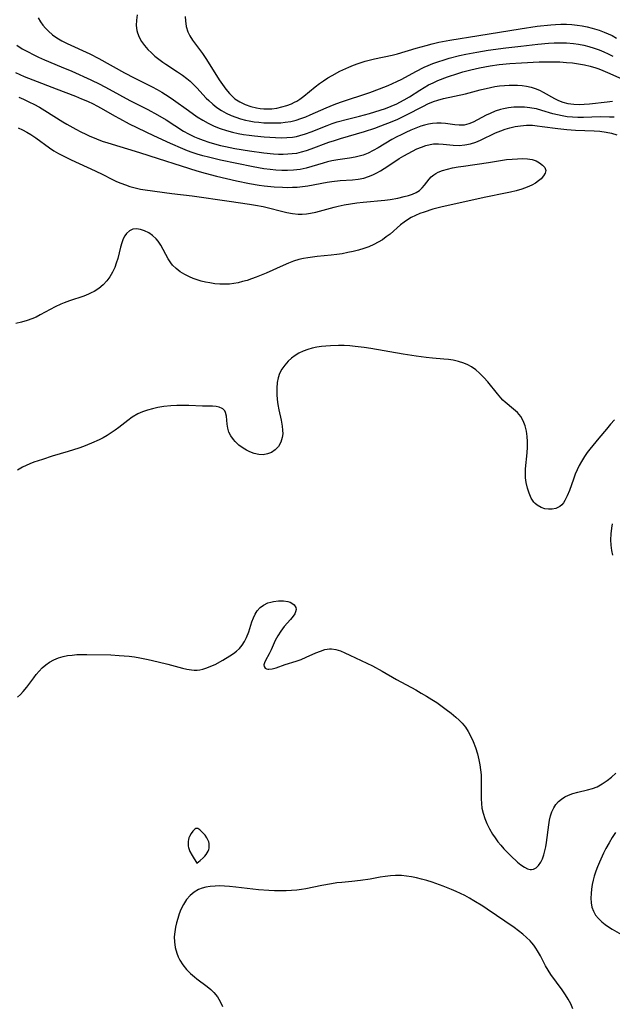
# Model space of a CAD drawing. Header units: inches. Extents: x 1073367 to 1082519, y 1569854 to 1574957.
# Tile 441 of 565: x 1078256 to 1078432, y 1573805 to 1574098. Entities that reach past the tile are written whole.
import ezdxf

# ---------------------------------------------------------------- set-up
doc = ezdxf.new("R2010")
doc.units = ezdxf.units.IN
doc.header["$MEASUREMENT"] = 0
doc.layers.add('CGG_CurvaNivelLidar_v1', color=7, linetype='Continuous', lineweight=30, true_color=0x008008)

msp = doc.modelspace()

# ---------------------------------------------------------------- linework, layer by layer
at = {"layer": 'CGG_CurvaNivelLidar_v1'}
for points in [[(1078290.7596, 1574099.4334, 72.5), (1078290.5631, 1574097.8456, 72.5), (1078290.5412, 1574096.2816, 72.5), (1078290.7271, 1574094.7617, 72.5), (1078290.9006, 1574094.0646, 72.5), (1078291.4179, 1574092.7371, 72.5), (1078292.1321, 1574091.4714, 72.5), (1078293.0038, 1574090.263, 72.5), (1078294.0038, 1574089.111, 72.5), (1078295.0156, 1574088.1037, 72.5), (1078296.0991, 1574087.1409, 72.5), (1078297.2398, 1574086.22, 72.5), (1078298.427, 1574085.3404, 72.5), (1078299.3013, 1574084.7352, 72.5), (1078302.8453, 1574082.4428, 72.5), (1078304.2434, 1574081.4996, 72.5), (1078305.5879, 1574080.4959, 72.5), (1078306.5437, 1574079.6894, 72.5), (1078307.4564, 1574078.8369, 72.5), (1078308.5261, 1574077.7383, 72.5), (1078311.3401, 1574074.6862, 72.5), (1078312.1076, 1574073.9205, 72.5), (1078313.2893, 1574072.8578, 72.5), (1078314.5377, 1574071.8759, 72.5), (1078315.8519, 1574070.9861, 72.5), (1078317.2952, 1574070.1682, 72.5), (1078318.8019, 1574069.4657, 72.5), (1078320.1693, 1574068.9441, 72.5), (1078321.5707, 1574068.5028, 72.5), (1078322.9989, 1574068.1349, 72.5), (1078324.1436, 1574067.8927, 72.5), (1078325.5653, 1574067.6471, 72.5), (1078326.9976, 1574067.4583, 72.5), (1078328.4368, 1574067.3294, 72.5), (1078330.2978, 1574067.2562, 72.5), (1078332.1564, 1574067.2768, 72.5), (1078333.4918, 1574067.347, 72.5), (1078334.8189, 1574067.4731, 72.5), (1078336.4833, 1574067.7316, 72.5), (1078338.1217, 1574068.112, 72.5), (1078339.5305, 1574068.5511, 72.5), (1078340.9194, 1574069.069, 72.5), (1078342.2949, 1574069.6424, 72.5), (1078346.9723, 1574071.7524, 72.5), (1078349.4074, 1574072.7595, 72.5), (1078351.2313, 1574073.4237, 72.5), (1078360.0455, 1574076.3495, 72.5), (1078362.8792, 1574077.3859, 72.5), (1078365.4521, 1574078.4053, 72.5), (1078366.7706, 1574078.9701, 72.5), (1078368.0676, 1574079.574, 72.5), (1078369.5293, 1574080.3254, 72.5), (1078373.6801, 1574082.5677, 72.5), (1078376.1887, 1574083.8301, 72.5), (1078377.344, 1574084.3587, 72.5), (1078378.7304, 1574084.9338, 72.5), (1078379.9074, 1574085.3741, 72.5), (1078382.3687, 1574086.1874, 72.5), (1078383.6505, 1574086.5642, 72.5), (1078386.7236, 1574087.3457, 72.5), (1078388.5186, 1574087.7348, 72.5), (1078391.7904, 1574088.3534, 72.5), (1078395.213, 1574088.9111, 72.5), (1078400.4349, 1574089.6204, 72.5), (1078404.9565, 1574090.1407, 72.5), (1078409.9766, 1574090.6616, 72.5), (1078413.1657, 1574090.9525, 72.5), (1078414.8726, 1574091.0688, 72.5), (1078416.5743, 1574091.1278, 72.5), (1078418.4809, 1574091.0935, 72.5), (1078420.5624, 1574090.9063, 72.5), (1078422.1134, 1574090.6705, 72.5), (1078423.6521, 1574090.3625, 72.5), (1078425.1759, 1574089.9875, 72.5), (1078426.6926, 1574089.5416, 72.5), (1078428.1847, 1574089.0183, 72.5), (1078429.5621, 1574088.4479, 72.5), (1078430.9161, 1574087.8131, 72.5), (1078432.2505, 1574087.1278, 72.5)], [(1078261.3052, 1574098.4995, 72), (1078262.0257, 1574097.3811, 72), (1078262.7452, 1574096.3966, 72), (1078263.5374, 1574095.4435, 72), (1078264.4111, 1574094.5409, 72), (1078265.6086, 1574093.5198, 72), (1078266.9187, 1574092.595, 72), (1078268.414, 1574091.7028, 72), (1078270.0255, 1574090.8656, 72), (1078276.6828, 1574087.7901, 72), (1078279.3676, 1574086.4352, 72), (1078287.0171, 1574082.17, 72), (1078289.8974, 1574080.6726, 72), (1078295.2445, 1574077.9861, 72), (1078296.7142, 1574077.2058, 72), (1078298.1618, 1574076.3915, 72), (1078300.314, 1574075.0578, 72), (1078301.595, 1574074.1819, 72), (1078306.0449, 1574070.9615, 72), (1078308.6754, 1574069.1371, 72), (1078310.2978, 1574068.1161, 72), (1078311.9651, 1574067.1846, 72), (1078313.7197, 1574066.3502, 72), (1078315.5222, 1574065.6239, 72), (1078317.3628, 1574064.9967, 72), (1078319.2031, 1574064.4813, 72), (1078320.8151, 1574064.1241, 72), (1078322.4444, 1574063.833, 72), (1078324.0855, 1574063.5926, 72), (1078325.7338, 1574063.3919, 72), (1078328.5429, 1574063.1215, 72), (1078330.2517, 1574062.9973, 72), (1078331.9537, 1574062.9138, 72), (1078333.6454, 1574062.8859, 72), (1078335.3226, 1574062.9332, 72), (1078336.98, 1574063.081, 72), (1078338.1973, 1574063.275, 72), (1078339.1942, 1574063.4992, 72), (1078340.9052, 1574064.0054, 72), (1078342.5386, 1574064.5943, 72), (1078347.3004, 1574066.5092, 72), (1078348.8293, 1574067.0727, 72), (1078350.3151, 1574067.556, 72), (1078353.3375, 1574068.3978, 72), (1078356.9372, 1574069.3036, 72), (1078359.9402, 1574070.1115, 72), (1078363.0779, 1574071.0642, 72), (1078364.7036, 1574071.6153, 72), (1078366.3027, 1574072.2218, 72), (1078368.0619, 1574072.9956, 72), (1078368.9422, 1574073.4362, 72), (1078370.2183, 1574074.1414, 72), (1078371.7721, 1574075.0863, 72), (1078374.8487, 1574077.0402, 72), (1078376.1623, 1574077.8248, 72), (1078377.5006, 1574078.5653, 72), (1078378.8678, 1574079.2491, 72), (1078380.241, 1574079.8573, 72), (1078383.1297, 1574080.9784, 72), (1078386.1584, 1574082.0087, 72), (1078387.6938, 1574082.4737, 72), (1078390.0529, 1574083.1055, 72), (1078392.6398, 1574083.6849, 72), (1078395.8333, 1574084.2585, 72), (1078398.5124, 1574084.6321, 72), (1078401.6099, 1574084.944, 72), (1078405.1538, 1574085.1907, 72), (1078410.3847, 1574085.4253, 72), (1078413.4647, 1574085.4631, 72), (1078416.531, 1574085.3992, 72), (1078418.4583, 1574085.2876, 72), (1078420.2769, 1574085.1055, 72), (1078422.056, 1574084.8566, 72), (1078423.8179, 1574084.5382, 72), (1078425.557, 1574084.1426, 72), (1078427.2661, 1574083.6563, 72), (1078428.1194, 1574083.3687, 72), (1078429.3292, 1574082.904, 72), (1078430.7442, 1574082.2937, 72), (1078434.9744, 1574080.371, 72)], [(1078305.061, 1574098.9747, 73), (1078305.1572, 1574097.6499, 73), (1078305.417, 1574095.9816, 73), (1078305.888, 1574094.4023, 73), (1078306.5004, 1574093.1312, 73), (1078307.2652, 1574091.9141, 73), (1078310.2492, 1574087.8766, 73), (1078311.2377, 1574086.4654, 73), (1078311.9629, 1574085.3507, 73), (1078315.1826, 1574080.1062, 73), (1078316.1356, 1574078.6738, 73), (1078317.1392, 1574077.3058, 73), (1078318.2144, 1574076.0324, 73), (1078319.3875, 1574074.8914, 73), (1078319.8939, 1574074.4792, 73), (1078321.3429, 1574073.5209, 73), (1078322.9088, 1574072.7496, 73), (1078324.5604, 1574072.1506, 73), (1078326.2732, 1574071.7245, 73), (1078327.3484, 1574071.5539, 73), (1078328.4344, 1574071.4556, 73), (1078329.6376, 1574071.4331, 73), (1078330.8415, 1574071.4977, 73), (1078332.3508, 1574071.6983, 73), (1078333.8404, 1574072.0197, 73), (1078335.2994, 1574072.4536, 73), (1078336.7154, 1574072.9994, 73), (1078337.6389, 1574073.4345, 73), (1078338.2444, 1574073.762, 73), (1078339.1869, 1574074.3446, 73), (1078340.373, 1574075.204, 73), (1078343.7535, 1574078.0059, 73), (1078345.0354, 1574078.9806, 73), (1078346.2559, 1574079.8348, 73), (1078347.5138, 1574080.6492, 73), (1078348.8073, 1574081.4178, 73), (1078351.1059, 1574082.6293, 73), (1078353.7868, 1574083.8685, 73), (1078355.1559, 1574084.4335, 73), (1078356.5439, 1574084.9494, 73), (1078358.601, 1574085.5972, 73), (1078361.3451, 1574086.2897, 73), (1078366.6251, 1574087.4707, 73), (1078368.2291, 1574087.8728, 73), (1078373.7944, 1574089.5296, 73), (1078376.7329, 1574090.3525, 73), (1078378.5884, 1574090.8241, 73), (1078380.4797, 1574091.2469, 73), (1078383.8486, 1574091.8713, 73), (1078392.3795, 1574093.2395, 73), (1078404.7185, 1574095.2958, 73), (1078409.7579, 1574096.0128, 73), (1078413.8064, 1574096.4717, 73), (1078415.2099, 1574096.5789, 73), (1078416.8622, 1574096.6474, 73), (1078418.5107, 1574096.6399, 73), (1078420.1207, 1574096.5472, 73), (1078421.7223, 1574096.3724, 73), (1078423.1992, 1574096.1404, 73), (1078424.6645, 1574095.8462, 73), (1078426.1159, 1574095.4927, 73), (1078428.2673, 1574094.8431, 73), (1078429.6838, 1574094.314, 73), (1078430.8753, 1574093.7992, 73), (1078432.05, 1574093.2381, 73), (1078433.4159, 1574092.5326, 73)], [(1078254.9744, 1574090.3986, 71.5), (1078256.6356, 1574089.3534, 71.5), (1078258.3446, 1574088.3751, 71.5), (1078259.8628, 1574087.5838, 71.5), (1078261.4088, 1574086.844, 71.5), (1078263.2509, 1574086.0347, 71.5), (1078268.2337, 1574083.9854, 71.5), (1078271.3377, 1574082.6544, 71.5), (1078276.989, 1574080.0965, 71.5), (1078279.6904, 1574078.7862, 71.5), (1078282.4273, 1574077.3576, 71.5), (1078288.6529, 1574073.946, 71.5), (1078293.936, 1574071.2377, 71.5), (1078296.8799, 1574069.6575, 71.5), (1078299.3766, 1574068.1749, 71.5), (1078304.6249, 1574064.8615, 71.5), (1078306.091, 1574064.0249, 71.5), (1078307.8547, 1574063.1411, 71.5), (1078308.8056, 1574062.7237, 71.5), (1078310.3998, 1574062.1068, 71.5), (1078312.1047, 1574061.5351, 71.5), (1078313.8359, 1574061.0259, 71.5), (1078315.5879, 1574060.5704, 71.5), (1078317.0478, 1574060.2309, 71.5), (1078319.8853, 1574059.6547, 71.5), (1078324.2099, 1574058.9362, 71.5), (1078328.4797, 1574058.3671, 71.5), (1078331.3641, 1574058.1082, 71.5), (1078332.799, 1574058.0352, 71.5), (1078334.2068, 1574058.011, 71.5), (1078335.5665, 1574058.0431, 71.5), (1078336.9146, 1574058.1427, 71.5), (1078338.2482, 1574058.3255, 71.5), (1078339.7146, 1574058.64, 71.5), (1078341.164, 1574059.0507, 71.5), (1078342.6013, 1574059.5316, 71.5), (1078347.8325, 1574061.5146, 71.5), (1078349.5045, 1574062.0928, 71.5), (1078351.272, 1574062.6481, 71.5), (1078358.4036, 1574064.7122, 71.5), (1078361.51, 1574065.7525, 71.5), (1078363.2477, 1574066.3923, 71.5), (1078366.6386, 1574067.7312, 71.5), (1078368.2857, 1574068.4372, 71.5), (1078370.738, 1574069.5921, 71.5), (1078375.9205, 1574072.2676, 71.5), (1078377.2538, 1574072.9073, 71.5), (1078378.9431, 1574073.6159, 71.5), (1078380.2514, 1574074.0632, 71.5), (1078381.9106, 1574074.5256, 71.5), (1078388.4278, 1574075.9742, 71.5), (1078392.8715, 1574077.1007, 71.5), (1078395.8699, 1574077.8055, 71.5), (1078397.231, 1574078.0669, 71.5), (1078398.594, 1574078.2767, 71.5), (1078400.0362, 1574078.4311, 71.5), (1078401.4751, 1574078.5158, 71.5), (1078402.9056, 1574078.5309, 71.5), (1078403.8994, 1574078.4981, 71.5), (1078405.2885, 1574078.3855, 71.5), (1078406.6527, 1574078.1861, 71.5), (1078407.9838, 1574077.8859, 71.5), (1078409.225, 1574077.4916, 71.5), (1078410.4254, 1574077.0049, 71.5), (1078411.5821, 1574076.4403, 71.5), (1078414.9101, 1574074.5401, 71.5), (1078416.1344, 1574073.946, 71.5), (1078417.4048, 1574073.4558, 71.5), (1078418.9448, 1574073.049, 71.5), (1078420.7327, 1574072.8212, 71.5), (1078422.2304, 1574072.7822, 71.5), (1078423.7536, 1574072.8402, 71.5), (1078425.2965, 1574072.966, 71.5), (1078430.6284, 1574073.5769, 71.5), (1078432.188, 1574073.732, 71.5)], [(1078432.7067, 1574068.9514, 71), (1078431.3137, 1574069.0187, 71), (1078428.5215, 1574069.0575, 71), (1078423.5695, 1574068.9283, 71), (1078421.8873, 1574068.9201, 71), (1078420.2626, 1574068.9751, 71), (1078418.6526, 1574069.1217, 71), (1078417.2298, 1574069.3491, 71), (1078415.8217, 1574069.6547, 71), (1078414.4281, 1574070.0199, 71), (1078411.1742, 1574070.9888, 71), (1078409.5474, 1574071.4271, 71), (1078408.1638, 1574071.7168, 71), (1078407.5559, 1574071.8117, 71), (1078405.9841, 1574071.9695, 71), (1078404.4058, 1574072.0129, 71), (1078402.8309, 1574071.9475, 71), (1078401.27, 1574071.7725, 71), (1078399.7347, 1574071.4805, 71), (1078398.8758, 1574071.257, 71), (1078397.3201, 1574070.736, 71), (1078395.8123, 1574070.1125, 71), (1078394.5917, 1574069.5426, 71), (1078390.7357, 1574067.5495, 71), (1078389.4291, 1574067.0004, 71), (1078388.1108, 1574066.6552, 71), (1078386.5899, 1574066.5756, 71), (1078385.2574, 1574066.6925, 71), (1078382.4931, 1574067.0894, 71), (1078381.2139, 1574067.2073, 71), (1078379.9152, 1574067.2348, 71), (1078378.6076, 1574067.1414, 71), (1078377.4529, 1574066.9395, 71), (1078376.2969, 1574066.6425, 71), (1078375.1368, 1574066.2735, 71), (1078373.675, 1574065.7375, 71), (1078372.2088, 1574065.1353, 71), (1078370.7446, 1574064.4772, 71), (1078369.2885, 1574063.7693, 71), (1078368.0025, 1574063.0997, 71), (1078366.591, 1574062.3166, 71), (1078362.4387, 1574059.8884, 71), (1078360.9797, 1574059.0696, 71), (1078359.5082, 1574058.3298, 71), (1078358.0039, 1574057.718, 71), (1078356.8356, 1574057.3664, 71), (1078355.6437, 1574057.0987, 71), (1078353.9304, 1574056.8213, 71), (1078350.4656, 1574056.3293, 71), (1078348.7374, 1574055.9961, 71), (1078347.4389, 1574055.6786, 71), (1078346.1446, 1574055.3186, 71), (1078342.7796, 1574054.3231, 71), (1078341.0861, 1574053.864, 71), (1078339.2714, 1574053.467, 71), (1078338.326, 1574053.3182, 71), (1078337.2574, 1574053.2032, 71), (1078335.5407, 1574053.1203, 71), (1078333.8102, 1574053.1387, 71), (1078332.0707, 1574053.2394, 71), (1078330.3261, 1574053.4096, 71), (1078328.4613, 1574053.6597, 71), (1078325.293, 1574054.2189, 71), (1078315.5586, 1574056.251, 71), (1078312.0127, 1574057.0637, 71), (1078310.3155, 1574057.5073, 71), (1078308.6339, 1574057.9999, 71), (1078307.2053, 1574058.4691, 71), (1078305.7907, 1574058.9791, 71), (1078304.39, 1574059.5272, 71), (1078300.7198, 1574061.1296, 71), (1078295.71, 1574063.4577, 71), (1078288.557, 1574066.9462, 71), (1078285.599, 1574068.4729, 71), (1078284.1424, 1574069.269, 71), (1078280.1958, 1574071.5404, 71), (1078278.8687, 1574072.2707, 71), (1078277.8223, 1574072.8097, 71), (1078276.0837, 1574073.6258, 71), (1078274.3129, 1574074.3836, 71), (1078272.5203, 1574075.1055, 71), (1078266.8176, 1574077.3254, 71), (1078259.9138, 1574079.9652, 71), (1078257.2959, 1574081.0183, 71), (1078254.6961, 1574082.1661, 71)], [(1078255.6014, 1574074.9, 70.5), (1078256.9836, 1574074.3183, 70.5), (1078258.7857, 1574073.4962, 70.5), (1078260.0264, 1574072.8747, 70.5), (1078261.7188, 1574071.9482, 70.5), (1078263.381, 1574070.9658, 70.5), (1078268.6776, 1574067.6283, 70.5), (1078269.897, 1574066.8936, 70.5), (1078272.5637, 1574065.38, 70.5), (1078274.015, 1574064.6127, 70.5), (1078275.4855, 1574063.886, 70.5), (1078276.5583, 1574063.3931, 70.5), (1078278.6677, 1574062.5204, 70.5), (1078280.4035, 1574061.8902, 70.5), (1078282.0398, 1574061.3454, 70.5), (1078291.4765, 1574058.4786, 70.5), (1078297.0056, 1574056.7253, 70.5), (1078303.8495, 1574054.4886, 70.5), (1078308.5625, 1574053.0544, 70.5), (1078310.9807, 1574052.3809, 70.5), (1078314.4239, 1574051.4903, 70.5), (1078320.3253, 1574050.1054, 70.5), (1078324.2224, 1574049.2858, 70.5), (1078327.1019, 1574048.7922, 70.5), (1078328.5463, 1574048.5908, 70.5), (1078331.5292, 1574048.2804, 70.5), (1078334.0607, 1574048.1353, 70.5), (1078335.5224, 1574048.1082, 70.5), (1078336.9793, 1574048.1306, 70.5), (1078338.4297, 1574048.2122, 70.5), (1078340.014, 1574048.3779, 70.5), (1078341.5875, 1574048.609, 70.5), (1078347.2768, 1574049.6837, 70.5), (1078348.6645, 1574049.8908, 70.5), (1078351.1491, 1574050.1207, 70.5), (1078354.819, 1574050.3544, 70.5), (1078356.52, 1574050.5598, 70.5), (1078358.1891, 1574050.8953, 70.5), (1078359.5818, 1574051.3158, 70.5), (1078360.933, 1574051.8626, 70.5), (1078362.0678, 1574052.4343, 70.5), (1078363.1764, 1574053.0764, 70.5), (1078364.2694, 1574053.7664, 70.5), (1078367.7098, 1574056.0415, 70.5), (1078368.7679, 1574056.709, 70.5), (1078370.077, 1574057.491, 70.5), (1078371.3975, 1574058.2314, 70.5), (1078372.7229, 1574058.9263, 70.5), (1078374.0236, 1574059.5553, 70.5), (1078375.3259, 1574060.1111, 70.5), (1078376.6325, 1574060.567, 70.5), (1078377.9465, 1574060.8912, 70.5), (1078378.9712, 1574061.0287, 70.5), (1078380.4125, 1574061.0561, 70.5), (1078381.8656, 1574060.9571, 70.5), (1078384.8103, 1574060.6673, 70.5), (1078386.5574, 1574060.6109, 70.5), (1078388.3054, 1574060.7269, 70.5), (1078389.9181, 1574061.0325, 70.5), (1078391.5016, 1574061.5184, 70.5), (1078392.9396, 1574062.1093, 70.5), (1078397.4202, 1574064.3189, 70.5), (1078398.9558, 1574064.973, 70.5), (1078400.2647, 1574065.4299, 70.5), (1078401.6015, 1574065.8122, 70.5), (1078403.1969, 1574066.1709, 70.5), (1078404.8127, 1574066.4258, 70.5), (1078406.5846, 1574066.5709, 70.5), (1078408.362, 1574066.5667, 70.5), (1078409.8183, 1574066.4492, 70.5), (1078411.2785, 1574066.2647, 70.5), (1078415.9335, 1574065.5881, 70.5), (1078418.597, 1574065.2861, 70.5), (1078421.2236, 1574065.1355, 70.5), (1078426.7713, 1574064.9507, 70.5), (1078428.4412, 1574064.8148, 70.5), (1078430.2772, 1574064.5504, 70.5), (1078431.908, 1574064.1922, 70.5), (1078433.5091, 1574063.7235, 70.5)], [(1078255.3949, 1574065.8509, 70), (1078256.6786, 1574065.2393, 70), (1078257.9337, 1574064.5779, 70), (1078259.1508, 1574063.8557, 70), (1078260.6285, 1574062.8706, 70), (1078264.7534, 1574059.8606, 70), (1078266.0473, 1574059.0189, 70), (1078267.38, 1574058.2268, 70), (1078268.7448, 1574057.4784, 70), (1078271.1621, 1574056.2751, 70), (1078278.3139, 1574053.0782, 70), (1078280.5447, 1574051.9757, 70), (1078283.2581, 1574050.5677, 70), (1078284.6305, 1574049.9047, 70), (1078285.9458, 1574049.3358, 70), (1078287.2835, 1574048.8243, 70), (1078288.6407, 1574048.3716, 70), (1078290.2178, 1574047.9297, 70), (1078291.8148, 1574047.5773, 70), (1078293.1999, 1574047.3467, 70), (1078301.0648, 1574046.2922, 70), (1078307.1209, 1574045.5972, 70), (1078318.2097, 1574043.9651, 70), (1078324.2312, 1574043.1578, 70), (1078326.0436, 1574042.868, 70), (1078328.3256, 1574042.4181, 70), (1078335.2808, 1574040.6798, 70), (1078336.9674, 1574040.3499, 70), (1078338.6518, 1574040.1675, 70), (1078339.896, 1574040.1654, 70), (1078341.1441, 1574040.2668, 70), (1078342.3939, 1574040.4549, 70), (1078343.9513, 1574040.7862, 70), (1078349.3703, 1574042.245, 70), (1078350.5417, 1574042.5343, 70), (1078352.3851, 1574042.9189, 70), (1078354.2504, 1574043.2328, 70), (1078356.1288, 1574043.4912, 70), (1078358.0117, 1574043.7067, 70), (1078364.4515, 1574044.2919, 70), (1078366.0759, 1574044.4857, 70), (1078368.2923, 1574044.8771, 70), (1078370.2353, 1574045.353, 70), (1078371.5081, 1574045.7129, 70), (1078372.7044, 1574046.1201, 70), (1078373.7983, 1574046.6101, 70), (1078374.7593, 1574047.222, 70), (1078375.5431, 1574047.9512, 70), (1078376.238, 1574048.7789, 70), (1078377.6184, 1574050.5229, 70), (1078378.2837, 1574051.2107, 70), (1078379.0323, 1574051.8345, 70), (1078379.6511, 1574052.2443, 70), (1078380.2882, 1574052.5883, 70), (1078381.6312, 1574053.1395, 70), (1078383.0911, 1574053.5738, 70), (1078384.6396, 1574053.9227, 70), (1078386.2534, 1574054.2121, 70), (1078387.9139, 1574054.4636, 70), (1078395.2899, 1574055.484, 70), (1078400.6904, 1574056.3579, 70), (1078402.3706, 1574056.542, 70), (1078403.9062, 1574056.6344, 70), (1078405.3875, 1574056.6553, 70), (1078406.9016, 1574056.5915, 70), (1078408.296, 1574056.3718, 70), (1078409.4824, 1574055.9636, 70), (1078410.5191, 1574055.4068, 70), (1078411.4054, 1574054.7354, 70), (1078412.0327, 1574053.99, 70), (1078412.3057, 1574053.1801, 70), (1078412.1668, 1574052.366, 70), (1078411.6952, 1574051.5276, 70), (1078410.9598, 1574050.6917, 70), (1078410.1732, 1574050.0085, 70), (1078409.2589, 1574049.3636, 70), (1078408.233, 1574048.7759, 70), (1078406.8007, 1574048.1355, 70), (1078405.2513, 1574047.591, 70), (1078403.5662, 1574047.1057, 70), (1078401.8207, 1574046.6794, 70), (1078400.3925, 1574046.37, 70), (1078394.5397, 1574045.2172, 70), (1078381.5176, 1574042.3419, 70), (1078378.7176, 1574041.5991, 70), (1078376.1595, 1574040.7799, 70), (1078374.8411, 1574040.2975, 70), (1078373.5613, 1574039.7644, 70), (1078372.3313, 1574039.1568, 70), (1078371.226, 1574038.499, 70), (1078370.1704, 1574037.7693, 70), (1078369.1599, 1574036.9835, 70), (1078366.0199, 1574034.2337, 70), (1078364.9038, 1574033.355, 70), (1078363.7233, 1574032.5379, 70), (1078362.4848, 1574031.7866, 70), (1078361.1926, 1574031.1085, 70), (1078359.7295, 1574030.4621, 70), (1078358.2159, 1574029.9075, 70), (1078356.6699, 1574029.441, 70), (1078355.093, 1574029.0437, 70), (1078353.494, 1574028.7003, 70), (1078351.8153, 1574028.3894, 70), (1078350.171, 1574028.1302, 70), (1078348.5202, 1574027.9171, 70), (1078344.3121, 1574027.5177, 70), (1078341.6074, 1574027.2013, 70), (1078340.2404, 1574026.9687, 70), (1078338.8946, 1574026.658, 70), (1078337.3474, 1574026.1736, 70), (1078335.821, 1574025.5899, 70), (1078334.2161, 1574024.9069, 70), (1078329.1999, 1574022.6472, 70), (1078326.1977, 1574021.4127, 70), (1078324.8548, 1574020.9184, 70), (1078323.5028, 1574020.4673, 70), (1078322.1411, 1574020.0717, 70), (1078320.8576, 1574019.7639, 70), (1078319.5663, 1574019.5261, 70), (1078318.2686, 1574019.3693, 70), (1078316.8156, 1574019.301, 70), (1078315.3617, 1574019.3361, 70), (1078313.9126, 1574019.4647, 70), (1078312.41, 1574019.6901, 70), (1078311.1293, 1574019.9481, 70), (1078309.8656, 1574020.2627, 70), (1078308.6255, 1574020.6357, 70), (1078307.4806, 1574021.0453, 70), (1078306.3689, 1574021.51, 70), (1078304.9463, 1574022.2177, 70), (1078303.6146, 1574023.0281, 70), (1078302.3988, 1574023.9509, 70), (1078301.331, 1574025.0026, 70), (1078300.8262, 1574025.6316, 70), (1078299.9945, 1574026.9081, 70), (1078297.8407, 1574030.9368, 70), (1078297.0254, 1574032.1592, 70), (1078296.4624, 1574032.8243, 70), (1078295.4043, 1574033.7953, 70), (1078294.2441, 1574034.5911, 70), (1078293.0275, 1574035.2045, 70), (1078291.798, 1574035.6142, 70), (1078290.596, 1574035.7825, 70), (1078289.4664, 1574035.6472, 70), (1078288.4956, 1574035.1836, 70), (1078287.6615, 1574034.4227, 70), (1078287.1266, 1574033.6581, 70), (1078286.6776, 1574032.7698, 70), (1078286.2377, 1574031.6027, 70), (1078285.8624, 1574030.3393, 70), (1078285.0039, 1574026.9894, 70), (1078284.6021, 1574025.6189, 70), (1078284.1186, 1574024.2745, 70), (1078283.4705, 1574022.8759, 70), (1078282.6898, 1574021.554, 70), (1078281.7759, 1574020.3296, 70), (1078280.6365, 1574019.138, 70), (1078279.3604, 1574018.0878, 70), (1078277.9667, 1574017.1848, 70), (1078277.1376, 1574016.7457, 70), (1078276.2806, 1574016.3508, 70), (1078274.9085, 1574015.8086, 70), (1078270.6437, 1574014.3719, 70), (1078269.0666, 1574013.7842, 70), (1078268.0649, 1574013.3628, 70), (1078266.4014, 1574012.5693, 70), (1078261.9751, 1574010.1802, 70), (1078260.7167, 1574009.5557, 70), (1078259.4346, 1574008.9862, 70), (1078258.1243, 1574008.4883, 70), (1078256.4384, 1574007.9829, 70), (1078254.7128, 1574007.5911, 70)], [(1078432.8174, 1573978.996, 70.5), (1078431.5478, 1573977.6588, 70.5), (1078430.351, 1573976.2372, 70.5), (1078428.1572, 1573973.5273, 70.5), (1078425.4575, 1573970.308, 70.5), (1078424.6179, 1573969.2343, 70.5), (1078423.8343, 1573968.1214, 70.5), (1078422.9298, 1573966.6131, 70.5), (1078422.2801, 1573965.3754, 70.5), (1078421.6802, 1573964.1088, 70.5), (1078421.1294, 1573962.8221, 70.5), (1078420.5654, 1573961.3569, 70.5), (1078419.3584, 1573957.9368, 70.5), (1078418.7323, 1573956.3577, 70.5), (1078418.0207, 1573954.947, 70.5), (1078417.5611, 1573954.2558, 70.5), (1078417.0718, 1573953.6832, 70.5), (1078416.5253, 1573953.2142, 70.5), (1078415.3244, 1573952.6348, 70.5), (1078414.2605, 1573952.4187, 70.5), (1078413.1453, 1573952.3933, 70.5), (1078412.0212, 1573952.5544, 70.5), (1078410.9305, 1573952.9091, 70.5), (1078409.7906, 1573953.5647, 70.5), (1078409.2163, 1573954.0587, 70.5), (1078408.7755, 1573954.5433, 70.5), (1078408.0073, 1573955.6913, 70.5), (1078407.3518, 1573957.1308, 70.5), (1078406.859, 1573958.7093, 70.5), (1078406.5124, 1573960.3781, 70.5), (1078406.3422, 1573961.7189, 70.5), (1078406.2757, 1573963.0803, 70.5), (1078406.3157, 1573964.3651, 70.5), (1078406.7591, 1573969.1209, 70.5), (1078406.8803, 1573970.8468, 70.5), (1078406.911, 1573972.5491, 70.5), (1078406.8242, 1573974.0141, 70.5), (1078406.5838, 1573975.6459, 70.5), (1078406.1924, 1573977.2026, 70.5), (1078405.633, 1573978.6528, 70.5), (1078404.8765, 1573979.9582, 70.5), (1078403.8819, 1573981.1171, 70.5), (1078402.7283, 1573982.1632, 70.5), (1078400.2533, 1573984.2357, 70.5), (1078399.613, 1573984.8425, 70.5), (1078398.9506, 1573985.5354, 70.5), (1078397.9757, 1573986.6719, 70.5), (1078395.1289, 1573990.2744, 70.5), (1078393.9383, 1573991.6204, 70.5), (1078392.6619, 1573992.8711, 70.5), (1078391.4947, 1573993.8371, 70.5), (1078390.2634, 1573994.6957, 70.5), (1078389.1362, 1573995.3473, 70.5), (1078387.9575, 1573995.8823, 70.5), (1078386.4138, 1573996.3631, 70.5), (1078384.798, 1573996.6894, 70.5), (1078383.4135, 1573996.8851, 70.5), (1078382.0008, 1573997.0359, 70.5), (1078378.608, 1573997.3277, 70.5), (1078376.7603, 1573997.5201, 70.5), (1078373.8232, 1573997.9008, 70.5), (1078369.9521, 1573998.5028, 70.5), (1078360.291, 1574000.2108, 70.5), (1078358.3442, 1574000.5026, 70.5), (1078355.6729, 1574000.8169, 70.5), (1078354.0191, 1574000.9531, 70.5), (1078352.3666, 1574001.0427, 70.5), (1078350.7186, 1574001.0827, 70.5), (1078348.2947, 1574001.0306, 70.5), (1078346.953, 1574000.927, 70.5), (1078345.6252, 1574000.7698, 70.5), (1078344.2374, 1574000.5464, 70.5), (1078342.8771, 1574000.2569, 70.5), (1078341.5537, 1573999.8886, 70.5), (1078340.1906, 1573999.391, 70.5), (1078338.8976, 1573998.7756, 70.5), (1078337.7491, 1573998.0755, 70.5), (1078336.6812, 1573997.2748, 70.5), (1078335.6987, 1573996.387, 70.5), (1078334.696, 1573995.2801, 70.5), (1078333.8413, 1573994.0756, 70.5), (1078333.169, 1573992.7706, 70.5), (1078332.7388, 1573991.4867, 70.5), (1078332.4635, 1573990.1335, 70.5), (1078332.2965, 1573988.356, 70.5), (1078332.2997, 1573986.5309, 70.5), (1078332.4103, 1573985.0608, 70.5), (1078332.6084, 1573983.5917, 70.5), (1078332.9101, 1573982.0044, 70.5), (1078333.5992, 1573978.8982, 70.5), (1078333.9341, 1573977.0763, 70.5), (1078334.0655, 1573975.9133, 70.5), (1078334.0911, 1573974.7921, 70.5), (1078333.9769, 1573973.7237, 70.5), (1078333.5299, 1573972.3176, 70.5), (1078332.7906, 1573971.0736, 70.5), (1078331.808, 1573970.034, 70.5), (1078330.753, 1573969.3185, 70.5), (1078329.5744, 1573968.8321, 70.5), (1078328.311, 1573968.6068, 70.5), (1078326.9875, 1573968.6707, 70.5), (1078325.6425, 1573968.9823, 70.5), (1078324.3049, 1573969.4922, 70.5), (1078323.3222, 1573969.983, 70.5), (1078322.3712, 1573970.5508, 70.5), (1078321.08, 1573971.4844, 70.5), (1078319.9235, 1573972.5354, 70.5), (1078319.4117, 1573973.1014, 70.5), (1078318.6319, 1573974.1848, 70.5), (1078318.0852, 1573975.3027, 70.5), (1078317.7368, 1573976.4579, 70.5), (1078317.555, 1573977.7209, 70.5), (1078317.3875, 1573980.0725, 70.5), (1078317.1209, 1573981.1849, 70.5), (1078316.899, 1573981.6199, 70.5), (1078316.5914, 1573981.9914, 70.5), (1078316.3014, 1573982.2261, 70.5), (1078316.051, 1573982.3783, 70.5), (1078315.225, 1573982.706, 70.5), (1078314.2512, 1573982.9111, 70.5), (1078313.166, 1573983.0179, 70.5), (1078310.2017, 1573983.0736, 70.5), (1078306.1237, 1573983.2341, 70.5), (1078304.3722, 1573983.2477, 70.5), (1078302.5924, 1573983.2142, 70.5), (1078300.8006, 1573983.1231, 70.5), (1078298.7537, 1573982.927, 70.5), (1078296.9035, 1573982.6378, 70.5), (1078295.352, 1573982.3027, 70.5), (1078293.8342, 1573981.8798, 70.5), (1078292.3616, 1573981.3576, 70.5), (1078290.9483, 1573980.7185, 70.5), (1078289.3374, 1573979.7726, 70.5), (1078287.9964, 1573978.809, 70.5), (1078285.3794, 1573976.7346, 70.5), (1078284.2588, 1573975.8931, 70.5), (1078283.1041, 1573975.0878, 70.5), (1078281.9142, 1573974.3278, 70.5), (1078280.722, 1573973.6412, 70.5), (1078279.496, 1573973.0111, 70.5), (1078277.2568, 1573972.0223, 70.5), (1078274.8587, 1573971.0916, 70.5), (1078273.4498, 1573970.5878, 70.5), (1078270.2475, 1573969.5422, 70.5), (1078265.5418, 1573968.1457, 70.5), (1078262.6017, 1573967.2317, 70.5), (1078260.067, 1573966.3461, 70.5), (1078258.8314, 1573965.8616, 70.5), (1078257.7343, 1573965.3891, 70.5), (1078256.6665, 1573964.8785, 70.5), (1078255.1763, 1573964.0647, 70.5)], [(1078432.2515, 1573938.7016, 71), (1078431.9764, 1573940.1028, 71), (1078431.7805, 1573941.7016, 71), (1078431.7125, 1573943.3211, 71), (1078431.7913, 1573945.0585, 71), (1078432, 1573946.8019, 71), (1078432.2216, 1573948.0868, 71)], [(1078255.1784, 1573896.5235, 71), (1078256.0842, 1573897.3407, 71), (1078256.9365, 1573898.1985, 71), (1078258.0243, 1573899.5059, 71), (1078260.0298, 1573902.2887, 71), (1078260.7239, 1573903.2019, 71), (1078261.6205, 1573904.2488, 71), (1078262.5904, 1573905.2275, 71), (1078263.6337, 1573906.1223, 71), (1078264.7534, 1573906.9127, 71), (1078266.0186, 1573907.6119, 71), (1078267.3587, 1573908.1744, 71), (1078268.7604, 1573908.6002, 71), (1078270.0795, 1573908.8692, 71), (1078271.4313, 1573909.0475, 71), (1078272.8076, 1573909.1593, 71), (1078274.4642, 1573909.2262, 71), (1078275.79, 1573909.227, 71), (1078282.944, 1573909.052, 71), (1078285.3985, 1573908.9396, 71), (1078286.9236, 1573908.8324, 71), (1078288.4452, 1573908.6807, 71), (1078290.0137, 1573908.466, 71), (1078291.5759, 1573908.202, 71), (1078294.0747, 1573907.7064, 71), (1078297.0117, 1573907.0449, 71), (1078299.947, 1573906.3296, 71), (1078304.2379, 1573905.1704, 71), (1078305.6057, 1573904.84, 71), (1078306.9411, 1573904.6025, 71), (1078307.7503, 1573904.5226, 71), (1078308.6093, 1573904.5153, 71), (1078309.4603, 1573904.6073, 71), (1078310.3523, 1573904.8012, 71), (1078311.5561, 1573905.1881, 71), (1078312.7566, 1573905.6845, 71), (1078313.9531, 1573906.26, 71), (1078316.2449, 1573907.5042, 71), (1078318.3886, 1573908.7916, 71), (1078319.4113, 1573909.4643, 71), (1078320.3724, 1573910.1834, 71), (1078321.2459, 1573910.9845, 71), (1078322.0697, 1573911.9765, 71), (1078322.7717, 1573913.0789, 71), (1078323.3627, 1573914.2641, 71), (1078323.9929, 1573915.9023, 71), (1078324.9511, 1573918.9218, 71), (1078325.3844, 1573920.1007, 71), (1078325.9018, 1573921.2077, 71), (1078326.5392, 1573922.2094, 71), (1078327.3951, 1573923.1398, 71), (1078328.4016, 1573923.8966, 71), (1078329.6639, 1573924.5259, 71), (1078330.5157, 1573924.8082, 71), (1078331.3907, 1573925.0071, 71), (1078332.8753, 1573925.1705, 71), (1078334.3168, 1573925.1387, 71), (1078335.6412, 1573924.9199, 71), (1078336.2652, 1573924.7263, 71), (1078336.8191, 1573924.473, 71), (1078337.5112, 1573923.945, 71), (1078337.9733, 1573923.1535, 71), (1078338.0494, 1573922.5539, 71), (1078337.9404, 1573921.9264, 71), (1078337.6483, 1573921.2789, 71), (1078337.21, 1573920.6183, 71), (1078336.4174, 1573919.641, 71), (1078334.555, 1573917.4768, 71), (1078333.5637, 1573916.1584, 71), (1078332.6548, 1573914.763, 71), (1078331.8657, 1573913.3276, 71), (1078330.6331, 1573910.5725, 71), (1078330.0502, 1573909.3973, 71), (1078328.9576, 1573907.3907, 71), (1078328.6349, 1573906.7294, 71), (1078328.4763, 1573906.1485, 71), (1078328.5584, 1573905.5831, 71), (1078328.8976, 1573905.1363, 71), (1078329.2858, 1573904.9251, 71), (1078329.628, 1573904.8426, 71), (1078329.9826, 1573904.8195, 71), (1078330.9131, 1573904.9249, 71), (1078332.1012, 1573905.2506, 71), (1078334.8277, 1573906.1895, 71), (1078338.0596, 1573907.1855, 71), (1078339.5758, 1573907.7461, 71), (1078341.0843, 1573908.3757, 71), (1078343.9573, 1573909.665, 71), (1078345.3164, 1573910.2256, 71), (1078346.6532, 1573910.6514, 71), (1078347.9738, 1573910.8655, 71), (1078348.3714, 1573910.8754, 71), (1078348.5807, 1573910.8691, 71), (1078349.9072, 1573910.6678, 71), (1078351.2485, 1573910.2476, 71), (1078352.6148, 1573909.6815, 71), (1078354.018, 1573909.0331, 71), (1078360.766, 1573905.82, 71), (1078363.6539, 1573904.2822, 71), (1078367.9107, 1573901.7996, 71), (1078373.7062, 1573898.6573, 71), (1078375.3222, 1573897.7403, 71), (1078376.9071, 1573896.7945, 71), (1078378.4572, 1573895.8281, 71), (1078379.8882, 1573894.8866, 71), (1078382.7439, 1573892.8225, 71), (1078384.185, 1573891.7376, 71), (1078385.5768, 1573890.6111, 71), (1078386.5818, 1573889.7056, 71), (1078387.5126, 1573888.7354, 71), (1078388.4284, 1573887.5702, 71), (1078389.2414, 1573886.3156, 71), (1078389.967, 1573884.9899, 71), (1078390.7491, 1573883.2907, 71), (1078391.4235, 1573881.5099, 71), (1078391.993, 1573879.6787, 71), (1078392.4498, 1573877.8586, 71), (1078392.7372, 1573876.4024, 71), (1078392.9536, 1573874.9344, 71), (1078393.0907, 1573873.4581, 71), (1078393.1452, 1573871.9373, 71), (1078393.0952, 1573867.695, 71), (1078393.1078, 1573866.2921, 71), (1078393.1842, 1573864.9018, 71), (1078393.3572, 1573863.5292, 71), (1078393.7055, 1573861.9827, 71), (1078394.1969, 1573860.4653, 71), (1078394.8072, 1573858.9774, 71), (1078395.5978, 1573857.3733, 71), (1078396.4947, 1573855.8153, 71), (1078397.2585, 1573854.6436, 71), (1078398.0795, 1573853.5144, 71), (1078398.9266, 1573852.4705, 71), (1078399.9034, 1573851.3793, 71), (1078400.9092, 1573850.3402, 71), (1078401.9241, 1573849.3511, 71), (1078403.9535, 1573847.4798, 71), (1078404.968, 1573846.6246, 71), (1078405.9612, 1573845.9214, 71), (1078406.9399, 1573845.4347, 71), (1078407.67, 1573845.255, 71), (1078408.1363, 1573845.2396, 71), (1078408.6451, 1573845.3253, 71), (1078409.4994, 1573845.7538, 71), (1078410.2142, 1573846.4691, 71), (1078410.8265, 1573847.4183, 71), (1078411.3227, 1573848.4774, 71), (1078411.7459, 1573849.6587, 71), (1078412.0698, 1573850.8165, 71), (1078412.3389, 1573852.0318, 71), (1078412.5563, 1573853.2876, 71), (1078413.203, 1573858.5316, 71), (1078413.433, 1573859.8858, 71), (1078413.7368, 1573861.1913, 71), (1078414.1487, 1573862.4285, 71), (1078414.6862, 1573863.5543, 71), (1078415.3576, 1573864.5789, 71), (1078416.1614, 1573865.4843, 71), (1078417.034, 1573866.2105, 71), (1078418.0038, 1573866.8234, 71), (1078419.052, 1573867.3305, 71), (1078420.4122, 1573867.8208, 71), (1078421.8329, 1573868.2164, 71), (1078424.7676, 1573868.9354, 71), (1078426.2087, 1573869.3568, 71), (1078427.6061, 1573869.8941, 71), (1078429.1459, 1573870.7149, 71), (1078430.6095, 1573871.7175, 71), (1078431.8977, 1573872.761, 71), (1078433.1389, 1573873.8964, 71)], [(1078433.0368, 1573856.2768, 71.5), (1078432.0787, 1573854.765, 71.5), (1078431.1649, 1573853.2261, 71.5), (1078430.225, 1573851.5092, 71.5), (1078429.5385, 1573850.1581, 71.5), (1078428.2718, 1573847.4206, 71.5), (1078427.7135, 1573846.0804, 71.5), (1078427.2084, 1573844.7312, 71.5), (1078426.7422, 1573843.2659, 71.5), (1078426.4217, 1573842.0474, 71.5), (1078426.1632, 1573840.8292, 71.5), (1078425.9478, 1573839.4437, 71.5), (1078425.8191, 1573838.0757, 71.5), (1078425.7815, 1573836.7368, 71.5), (1078425.8547, 1573835.3804, 71.5), (1078426.0819, 1573834.0826, 71.5), (1078426.5056, 1573832.8547, 71.5), (1078427.1306, 1573831.7211, 71.5), (1078427.9891, 1573830.6558, 71.5), (1078429.0163, 1573829.6889, 71.5), (1078429.9866, 1573828.9275, 71.5), (1078431.0252, 1573828.2093, 71.5), (1078432.1149, 1573827.5266, 71.5), (1078434.8713, 1573825.9334, 71.5)], [(1078420.3405, 1573803.872, 71.5), (1078419.7454, 1573805.3549, 71.5), (1078419.0226, 1573806.6929, 71.5), (1078418.228, 1573807.9826, 71.5), (1078417.197, 1573809.524, 71.5), (1078413.8877, 1573814.0743, 71.5), (1078413.06, 1573815.3258, 71.5), (1078412.2947, 1573816.6086, 71.5), (1078410.7319, 1573819.5881, 71.5), (1078409.921, 1573821.048, 71.5), (1078409.3735, 1573821.9137, 71.5), (1078408.7762, 1573822.7464, 71.5), (1078408.1976, 1573823.4535, 71.5), (1078407.6785, 1573824.0222, 71.5), (1078406.6294, 1573825.0419, 71.5), (1078405.5067, 1573826.0075, 71.5), (1078404.2332, 1573827.0047, 71.5), (1078402.9132, 1573827.9687, 71.5), (1078394.8558, 1573833.4828, 71.5), (1078393.5711, 1573834.3387, 71.5), (1078390.951, 1573835.9808, 71.5), (1078389.6375, 1573836.7518, 71.5), (1078388.3035, 1573837.4854, 71.5), (1078386.9981, 1573838.1447, 71.5), (1078385.6716, 1573838.7626, 71.5), (1078384.3278, 1573839.344, 71.5), (1078381.808, 1573840.3349, 71.5), (1078378.5433, 1573841.466, 71.5), (1078376.9202, 1573841.9653, 71.5), (1078375.4103, 1573842.3899, 71.5), (1078373.897, 1573842.7672, 71.5), (1078372.38, 1573843.0831, 71.5), (1078370.9093, 1573843.3139, 71.5), (1078369.435, 1573843.4545, 71.5), (1078368.5415, 1573843.4878, 71.5), (1078367.627, 1573843.4783, 71.5), (1078366.111, 1573843.3761, 71.5), (1078364.5957, 1573843.1902, 71.5), (1078363.0992, 1573842.9504, 71.5), (1078360.099, 1573842.4076, 71.5), (1078357.2429, 1573841.9608, 71.5), (1078354.6109, 1573841.6748, 71.5), (1078351.675, 1573841.4092, 71.5), (1078350.2084, 1573841.2501, 71.5), (1078348.5899, 1573841.0247, 71.5), (1078345.7675, 1573840.5093, 71.5), (1078340.9994, 1573839.5497, 71.5), (1078339.6623, 1573839.3228, 71.5), (1078338.3187, 1573839.138, 71.5), (1078336.7029, 1573838.9864, 71.5), (1078335.0773, 1573838.9028, 71.5), (1078333.4443, 1573838.8764, 71.5), (1078331.6555, 1573838.9034, 71.5), (1078330.0044, 1573838.9745, 71.5), (1078326.8836, 1573839.2238, 71.5), (1078320.1384, 1573840.0481, 71.5), (1078318.2182, 1573840.2359, 71.5), (1078316.7959, 1573840.3274, 71.5), (1078315.3912, 1573840.3659, 71.5), (1078313.9563, 1573840.3375, 71.5), (1078312.5587, 1573840.2236, 71.5), (1078311.2114, 1573840.0037, 71.5), (1078310.1164, 1573839.7137, 71.5), (1078309.0814, 1573839.3078, 71.5), (1078307.7505, 1573838.5182, 71.5), (1078306.5605, 1573837.5048, 71.5), (1078305.5166, 1573836.3049, 71.5), (1078304.5896, 1573834.8824, 71.5), (1078303.8159, 1573833.33, 71.5), (1078303.3067, 1573832.047, 71.5), (1078302.8706, 1573830.7249, 71.5), (1078302.4978, 1573829.379, 71.5), (1078302.1959, 1573828.0649, 71.5), (1078301.9701, 1573826.7454, 71.5), (1078301.8366, 1573825.2633, 71.5), (1078301.8591, 1573823.7899, 71.5), (1078302.1195, 1573822.0592, 71.5), (1078302.6034, 1573820.3732, 71.5), (1078303.0202, 1573819.3182, 71.5), (1078303.5218, 1573818.2986, 71.5), (1078304.4111, 1573816.8875, 71.5), (1078305.4575, 1573815.5704, 71.5), (1078306.6305, 1573814.3499, 71.5), (1078307.8229, 1573813.2951, 71.5), (1078308.5159, 1573812.7384, 71.5), (1078311.6201, 1573810.4283, 71.5), (1078312.6682, 1573809.5909, 71.5), (1078313.6281, 1573808.6868, 71.5), (1078314.6601, 1573807.4201, 71.5), (1078315.511, 1573806.024, 71.5), (1078316.1871, 1573804.5349, 71.5)]]:
    msp.add_polyline3d(points, dxfattribs=at)
msp.add_polyline3d([(1078308.5, 1573847.1279, 71.5), (1078309.4902, 1573847.9159, 71.5), (1078310.4199, 1573848.7415, 71.5), (1078310.887, 1573849.2146, 71.5), (1078311.3143, 1573849.7105, 71.5), (1078311.6699, 1573850.2165, 71.5), (1078311.9253, 1573850.7134, 71.5), (1078312.0791, 1573851.1804, 71.5), (1078312.1753, 1573851.6433, 71.5), (1078312.2311, 1573852.1112, 71.5), (1078312.2443, 1573852.5789, 71.5), (1078312.2091, 1573853.0411, 71.5), (1078312.1153, 1573853.4923, 71.5), (1078311.9643, 1573853.9071, 71.5), (1078311.529, 1573854.7015, 71.5), (1078310.9888, 1573855.4564, 71.5), (1078310.0818, 1573856.5037, 71.5), (1078309.4548, 1573857.0749, 71.5), (1078309.1418, 1573857.2886, 71.5), (1078308.8314, 1573857.4312, 71.5), (1078308.5254, 1573857.4783, 71.5), (1078308.2227, 1573857.4091, 71.5), (1078307.9269, 1573857.2418, 71.5), (1078307.6388, 1573857.0002, 71.5), (1078307.3601, 1573856.7024, 71.5), (1078306.8427, 1573855.988, 71.5), (1078306.3942, 1573855.1221, 71.5), (1078306.2111, 1573854.6371, 71.5), (1078306.0693, 1573854.1376, 71.5), (1078305.9785, 1573853.6276, 71.5), (1078305.9491, 1573853.1644, 71.5), (1078306.0162, 1573852.2308, 71.5), (1078306.1087, 1573851.7572, 71.5), (1078306.2675, 1573851.233, 71.5), (1078306.5113, 1573850.625, 71.5), (1078307.1383, 1573849.3784, 71.5)], close=True, dxfattribs=at)

doc.saveas('drawing.dxf')
